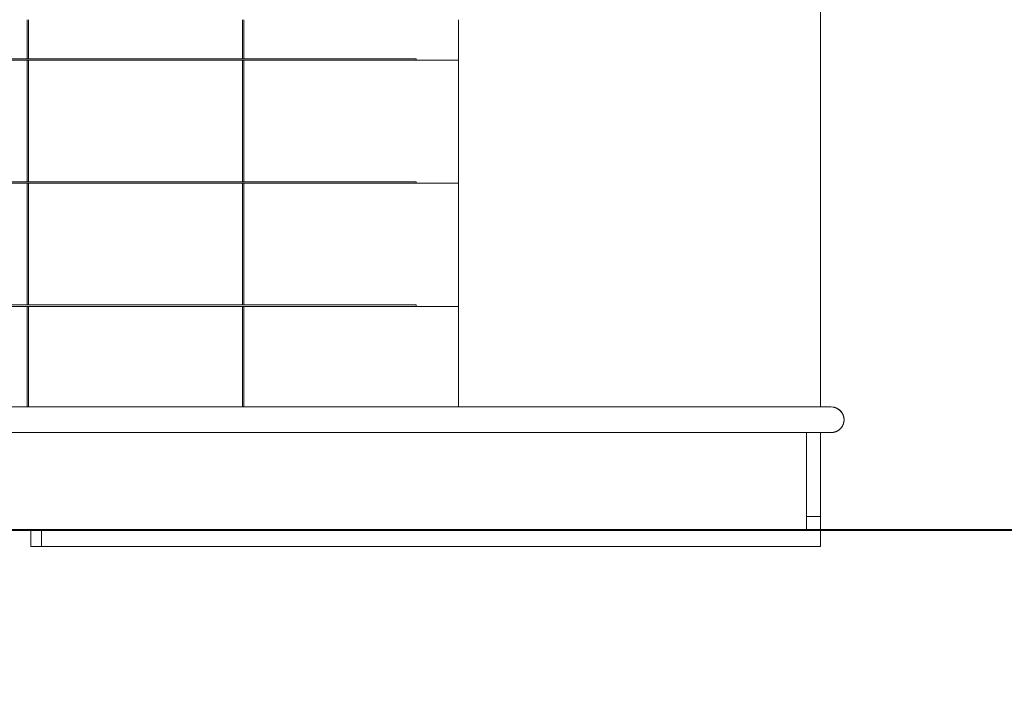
# Model space of a CAD drawing. Header units: millimetres. Extents: x 52659 to 1698020, y -10054 to 104697.
# Tile 342 of 363: x 1348459 to 1355014, y 2667 to 7141. Entities that reach past the tile are written whole.
import ezdxf

# ---------------------------------------------------------------- set-up
doc = ezdxf.new("R2010")
doc.units = ezdxf.units.MM
doc.header["$MEASUREMENT"] = 0
for name, color, linetype in [('01-02 Terrain 2D - limites parcelles.Terrain', 7, 'Continuous'), ('02-04 Mur.Construction', 7, 'Continuous'), ('02-07 Dalle.Construction', 7, 'Continuous'), ('06-05 Etiquette.Texte', 7, 'Continuous'), ('08-01 2D Dessin général.2D', 7, 'Continuous'), ('A-WALL-____-OTLN.Modèle IFC', 7, 'Continuous'), ('IFC Calque.Modèle IFC', 7, 'Continuous')]:
    doc.layers.add(name, color=color, linetype=linetype)
doc.dimstyles.new('STYLE_GENERE__4', dxfattribs={"dimtxt": 0.18, "dimasz": 145.92, "dimexe": 0.18, "dimexo": 0.0625, "dimgap": 0, "dimtad": 0, "dimtih": 1, "dimtoh": 1, "dimdec": 4, "dimzin": 0, "dimdsep": 46, "dimcen": 0.09, "dimadec": 0, "dimazin": 0, "dimtfac": 1, "dimtdec": 4, "dimtmove": 0, "dimatfit": 3, "dimldrblk": 'ARROWHEAD_1', "dimfxl": 1, "dimtolj": 1, "dimtzin": 0, "dimarcsym": 0})

# ---------------------------------------------------------------- blocks, each defined once
blk = doc.blocks.new('Élément de coupe_837_4', base_point=(1305239.9, 3740.7))
at = {"layer": 'A-WALL-____-OTLN.Modèle IFC', "color": 7, "linetype": 'Continuous', "lineweight": 9}
for q in [(1353697.4, 4390.7), (1343019.9, 3740.7)]:
    blk.add_line((1353697.4, 3740.7), q, dxfattribs=at)
blk = doc.blocks.new('Élément de coupe_838_4', base_point=(1305239.9, 3740.7))
at = {"layer": 'A-WALL-____-OTLN.Modèle IFC', "color": 7, "linetype": 'Continuous', "lineweight": 18}
for p, q in [((1348468.3, 4560.7), (1348108.7, 4560.7)), ((1348827.9, 4560.7), (1348468.3, 4560.7)), ((1349187.5, 4560.7), (1348827.9, 4560.7)), ((1349547.1, 4560.7), (1349187.5, 4560.7)), ((1349906.7, 4560.7), (1349547.1, 4560.7)), ((1350266.3, 4560.7), (1349906.7, 4560.7)), ((1350625.9, 4560.7), (1350266.3, 4560.7)), ((1350985.6, 4560.7), (1350625.9, 4560.7)), ((1351382.9, 4560.7), (1350985.6, 4560.7)), ((1351780.2, 4560.7), (1351382.9, 4560.7)), ((1352177.5, 4560.7), (1351780.2, 4560.7)), ((1352574.8, 4560.7), (1352177.5, 4560.7)), ((1353218.6, 4560.7), (1352574.8, 4560.7)), ((1353540.5, 4560.7), (1353218.6, 4560.7)), ((1353862.4, 4560.7), (1353540.5, 4560.7)), ((1353884.4, 4557.8), (1353862.4, 4560.7)), ((1353862.4, 4560.7), (1353877.7, 4559.3)), ((1353879.2, 4559), (1353862.4, 4560.7)), ((1353862.4, 4560.7), (1353877.4, 4559.4)), ((1353877.4, 4559.4), (1353877.7, 4559.3)), ((1353879.2, 4559), (1353877.7, 4559.3)), ((1353877.7, 4559.3), (1353877.7, 4559.3)), ((1353878.6, 4559.1), (1353878.5, 4559.2)), ((1353878.8, 4559.1), (1353878.7, 4559.1)), ((1353879, 4559.1), (1353878.9, 4559.1)), ((1353879.2, 4559), (1353884.4, 4557.8)), ((1353879.4, 4559), (1353879.2, 4559)), ((1353879.4, 4559), (1353880.8, 4558.7)), ((1353880.4, 4558.8), (1353880.7, 4558.7)), ((1353880.6, 4558.7), (1353880.9, 4558.7)), ((1353880.9, 4558.7), (1353880.8, 4558.7)), ((1353880.9, 4558.7), (1353883.7, 4558)), ((1353881, 4558.6), (1353881.2, 4558.6)), ((1353881.1, 4558.6), (1353881.2, 4558.6)), ((1353881.2, 4558.6), (1353881.8, 4558.5)), ((1353882.6, 4558.3), (1353881.8, 4558.5)), ((1353882, 4558.4), (1353881.8, 4558.5)), ((1353883.2, 4558.1), (1353882.4, 4558.3)), ((1353883.4, 4558), (1353883.2, 4558.1)), ((1353883.2, 4558.1), (1353883.8, 4558)), ((1353883.8, 4558), (1353884, 4557.9)), ((1353884, 4557.9), (1353883.9, 4557.9)), ((1353884.2, 4557.9), (1353884, 4557.9)), ((1353884, 4557.9), (1353884, 4557.9)), ((1353884.3, 4557.8), (1353884.2, 4557.9)), ((1353884.4, 4557.8), (1353884.3, 4557.8)), ((1353904.9, 4549.3), (1353884.4, 4557.8)), ((1353896, 4553.8), (1353884.4, 4557.8)), ((1353884.6, 4557.8), (1353884.5, 4557.8)), ((1353884.6, 4557.8), (1353884.9, 4557.7)), ((1353887.8, 4556.8), (1353884.6, 4557.7)), ((1353884.9, 4557.7), (1353884.8, 4557.7)), ((1353887.8, 4556.8), (1353884.9, 4557.7)), ((1353891.2, 4555.7), (1353885, 4557.6)), ((1353885.5, 4557.5), (1353885.3, 4557.6)), ((1353885.6, 4557.5), (1353885.5, 4557.5)), ((1353885.6, 4557.5), (1353885.7, 4557.5)), ((1353886.6, 4557.2), (1353886.9, 4557.1)), ((1353887.3, 4557), (1353886.9, 4557.1)), ((1353887.3, 4557), (1353887.6, 4556.9)), ((1353888.3, 4556.6), (1353887.8, 4556.8)), ((1353887.8, 4556.8), (1353887.9, 4556.8)), ((1353888.4, 4556.5), (1353887.8, 4556.8)), ((1353887.9, 4556.8), (1353888.1, 4556.7)), ((1353888.5, 4556.6), (1353888, 4556.7)), ((1353888, 4556.7), (1353888, 4556.7)), ((1353888.1, 4556.7), (1353888.3, 4556.7)), ((1353888.1, 4556.7), (1353888.3, 4556.7)), ((1353888.3, 4556.7), (1353888.4, 4556.6)), ((1353891.2, 4555.7), (1353888.3, 4556.5)), ((1353888.5, 4556.6), (1353889.6, 4556.2)), ((1353889.9, 4556.1), (1353888.5, 4556.6)), ((1353888.8, 4556.5), (1353888.8, 4556.5)), ((1353888.8, 4556.5), (1353889, 4556.4)), ((1353889, 4556.4), (1353890.3, 4556)), ((1353891.2, 4555.7), (1353896, 4553.8)), ((1353891.6, 4555.5), (1353892, 4555.4)), ((1353892, 4555.4), (1353891.9, 4555.4)), ((1353892.4, 4555.2), (1353892, 4555.4)), ((1353892.9, 4555), (1353893.2, 4554.9)), ((1353893.2, 4554.9), (1353894.2, 4554.5)), ((1353893.2, 4554.9), (1353893.7, 4554.7)), ((1353895.5, 4554), (1353893.7, 4554.7)), ((1353894.7, 4554.4), (1353894.8, 4554.3)), ((1353895.5, 4554), (1353894.7, 4554.3)), ((1353895.5, 4554), (1353895.6, 4553.9)), ((1353895.5, 4554), (1353895.8, 4553.9)), ((1353895.9, 4553.8), (1353895.8, 4553.9)), ((1353896, 4553.8), (1353895.9, 4553.9)), ((1353904.9, 4549.3), (1353896, 4553.8)), ((1353896.1, 4553.7), (1353896.3, 4553.7)), ((1353896.2, 4553.7), (1353897.6, 4553.1)), ((1353897.2, 4553.2), (1353896.3, 4553.7)), ((1353896.3, 4553.7), (1353896.5, 4553.6)), ((1353896.9, 4553.3), (1353897.8, 4553)), ((1353897, 4553.3), (1353897.8, 4553)), ((1353897.8, 4553), (1353897.6, 4553.1)), ((1353897.7, 4552.9), (1353897.7, 4552.9)), ((1353898.8, 4552.5), (1353897.7, 4552.9)), ((1353897.8, 4553), (1353898.4, 4552.7)), ((1353897.9, 4552.9), (1353897.8, 4553)), ((1353897.9, 4552.9), (1353898.3, 4552.7)), ((1353898.6, 4552.6), (1353898.3, 4552.7)), ((1353898.5, 4552.7), (1353898.4, 4552.7)), ((1353898.6, 4552.6), (1353898.5, 4552.7)), ((1353898.7, 4552.6), (1353898.6, 4552.6)), ((1353903, 4550.3), (1353898.8, 4552.5)), ((1353899.4, 4552.2), (1353898.9, 4552.5)), ((1353899.4, 4552.2), (1353900.5, 4551.6)), ((1353900.1, 4551.9), (1353899.5, 4552.2)), ((1353900.8, 4551.5), (1353900.1, 4551.9)), ((1353900.7, 4551.6), (1353900.1, 4551.9)), ((1353901.3, 4551.3), (1353900.5, 4551.6)), ((1353901.3, 4551.3), (1353903, 4550.3)), ((1353904.7, 4549.4), (1353901.3, 4551.3)), ((1353901.7, 4551.1), (1353901.6, 4551.1)), ((1353901.7, 4551.1), (1353901.8, 4551.1)), ((1353903, 4550.4), (1353901.8, 4551.1)), ((1353904.7, 4549.4), (1353904.9, 4549.3)), ((1353922.5, 4535.8), (1353904.9, 4549.3)), ((1353914.7, 4542.7), (1353904.9, 4549.3)), ((1353905, 4549.3), (1353905.9, 4548.8)), ((1353905, 4549.3), (1353905, 4549.3)), ((1353905.3, 4549.1), (1353905.2, 4549.2)), ((1353905.3, 4549.1), (1353905.4, 4549)), ((1353905.4, 4549), (1353905.6, 4548.9)), ((1353906.1, 4548.6), (1353905.4, 4549)), ((1353906.1, 4548.6), (1353905.7, 4548.8)), ((1353909.5, 4546.3), (1353906.1, 4548.6)), ((1353906.3, 4548.5), (1353906.4, 4548.5)), ((1353906.4, 4548.5), (1353907, 4548)), ((1353906.6, 4548.3), (1353906.4, 4548.5)), ((1353906.6, 4548.3), (1353907.5, 4547.8)), ((1353908, 4547.4), (1353907.5, 4547.8)), ((1353907.5, 4547.8), (1353908.8, 4547)), ((1353907.8, 4547.5), (1353908.9, 4546.9)), ((1353908.5, 4547.1), (1353908.6, 4547.1)), ((1353908.6, 4547.1), (1353908.8, 4546.9)), ((1353908.8, 4546.9), (1353908.8, 4546.9)), ((1353910, 4546.1), (1353908.9, 4546.9)), ((1353910.5, 4545.8), (1353908.9, 4546.6)), ((1353909, 4546.8), (1353909.8, 4546.3)), ((1353909.6, 4546.4), (1353910.2, 4546)), ((1353910.2, 4546), (1353909.7, 4546.3)), ((1353910.1, 4546.1), (1353909.8, 4546.3)), ((1353910.2, 4546), (1353910.4, 4545.9)), ((1353913.8, 4543.4), (1353910.5, 4545.8)), ((1353914.1, 4543.1), (1353910.5, 4545.8)), ((1353910.9, 4545.5), (1353911.5, 4545.1)), ((1353911.5, 4545.1), (1353911.8, 4544.9)), ((1353912.8, 4544.2), (1353911.5, 4545.1)), ((1353912.8, 4544.2), (1353913.8, 4543.4)), ((1353914.1, 4543.1), (1353913.8, 4543.4)), ((1353913.8, 4543.4), (1353914.2, 4543)), ((1353914.1, 4543.2), (1353914, 4543.2)), ((1353914.6, 4542.8), (1353914.1, 4543.1)), ((1353922.5, 4535.8), (1353914.7, 4542.7)), ((1353914.7, 4542.7), (1353915.6, 4542.1)), ((1353915.6, 4542.1), (1353916.1, 4541.5)), ((1353916.7, 4540.9), (1353915.6, 4542.1)), ((1353916.4, 4541.4), (1353915.9, 4541.8)), ((1353915.9, 4541.7), (1353916.4, 4541.4)), ((1353916.4, 4541.4), (1353921.7, 4536.6)), ((1353916.6, 4541.2), (1353916.6, 4541.2)), ((1353916.6, 4541.2), (1353916.7, 4541.1)), ((1353917.2, 4540.7), (1353916.7, 4541.1)), ((1353917.3, 4540.6), (1353916.8, 4541)), ((1353918, 4540.1), (1353917.3, 4540.6)), ((1353917.3, 4540.6), (1353918.1, 4539.9)), ((1353919, 4539.1), (1353917.9, 4540)), ((1353918.4, 4539.7), (1353918, 4540.1)), ((1353918, 4540), (1353918.9, 4539.2)), ((1353918.2, 4539.8), (1353918.6, 4539.4)), ((1353918.2, 4539.7), (1353919.2, 4538.9)), ((1353919.2, 4538.9), (1353918.4, 4539.6)), ((1353919.2, 4539), (1353919, 4539.1)), ((1353920.2, 4537.9), (1353919.2, 4538.9)), ((1353919.9, 4538.3), (1353919.3, 4538.9)), ((1353919.9, 4538.3), (1353919.6, 4538.6)), ((1353920.5, 4537.7), (1353919.9, 4538.3)), ((1353920.5, 4537.7), (1353920.5, 4537.7)), ((1353921, 4537.4), (1353920.5, 4537.7)), ((1353921, 4537.4), (1353921.9, 4536.5)), ((1353921.9, 4536.5), (1353921.2, 4537)), ((1353921.2, 4537), (1353921.2, 4537)), ((1353922.5, 4535.8), (1353921.9, 4536.5)), ((1353936.1, 4518.2), (1353922.5, 4535.8)), ((1353930.3, 4526.9), (1353922.5, 4535.8)), ((1353923, 4535.3), (1353922.6, 4535.8)), ((1353922.6, 4535.8), (1353922.6, 4535.8)), ((1353922.8, 4535.5), (1353923, 4535.3)), ((1353923, 4535.3), (1353924.6, 4533.5)), ((1353925.1, 4533), (1353923.4, 4534.9)), ((1353924.5, 4533.8), (1353923.6, 4534.7)), ((1353925.9, 4532.2), (1353924.4, 4533.7)), ((1353924.5, 4533.8), (1353925.5, 4532.6)), ((1353925.1, 4533), (1353924.5, 4533.8)), ((1353925.1, 4533.1), (1353925.7, 4532.4)), ((1353925.9, 4532.2), (1353925.7, 4532.4)), ((1353929.1, 4528.2), (1353925.9, 4532.2)), ((1353929.5, 4527.9), (1353925.9, 4532.2)), ((1353926.6, 4531.5), (1353926, 4532.2)), ((1353926.5, 4531.5), (1353926.5, 4531.6)), ((1353926.8, 4531.3), (1353926.5, 4531.5)), ((1353926.7, 4531.3), (1353926.6, 4531.5)), ((1353926.8, 4531.3), (1353927.9, 4529.8)), ((1353927.1, 4530.8), (1353926.9, 4531.1)), ((1353927.1, 4530.9), (1353927.6, 4530.3)), ((1353927.2, 4530.7), (1353927.1, 4530.9)), ((1353927.4, 4530.5), (1353927.2, 4530.7)), ((1353927.2, 4530.7), (1353927.6, 4530.3)), ((1353927.8, 4530), (1353927.4, 4530.5)), ((1353927.6, 4530.2), (1353927.6, 4530.3)), ((1353928.6, 4529), (1353927.8, 4530)), ((1353927.8, 4530), (1353928.1, 4529.6)), ((1353928.8, 4528.8), (1353928.6, 4529)), ((1353929.2, 4528.3), (1353929.1, 4528.4)), ((1353929.2, 4528.3), (1353929.3, 4528.2)), ((1353929.9, 4527.4), (1353929.5, 4527.9)), ((1353929.5, 4527.9), (1353930.2, 4527)), ((1353930.1, 4527.1), (1353930, 4527.3)), ((1353930.2, 4527), (1353930.1, 4527.1)), ((1353930.2, 4527), (1353930.2, 4527)), ((1353930.3, 4526.9), (1353936.1, 4518.2)), ((1353930.3, 4526.9), (1353931.2, 4525.6)), ((1353930.7, 4526.4), (1353930.9, 4526.1)), ((1353931.8, 4524.7), (1353931.2, 4525.6)), ((1353931.2, 4525.6), (1353935.8, 4518.6)), ((1353931.3, 4525.6), (1353931.4, 4525.3)), ((1353932.3, 4524.1), (1353931.4, 4525.3)), ((1353932.7, 4523.5), (1353931.6, 4525.1)), ((1353932.6, 4523.7), (1353932.3, 4524.1)), ((1353932.9, 4523.2), (1353932.4, 4523.9)), ((1353932.7, 4523.5), (1353932.9, 4523.3)), ((1353932.9, 4523.2), (1353935.3, 4519.5)), ((1353935.7, 4518.8), (1353932.9, 4523.2)), ((1353933, 4523.1), (1353933.7, 4522)), ((1353933.9, 4521.8), (1353933.5, 4522.3)), ((1353933.8, 4521.9), (1353933.7, 4522)), ((1353933.9, 4521.8), (1353934.9, 4520.1)), ((1353934.1, 4521.4), (1353933.9, 4521.8)), ((1353935, 4520), (1353934.7, 4520.3)), ((1353935.5, 4519.1), (1353935, 4520)), ((1353935.4, 4519.3), (1353935.7, 4518.8)), ((1353935.8, 4518.7), (1353935.7, 4518.8)), ((1353935.9, 4518.5), (1353935.8, 4518.6)), ((1353935.9, 4518.4), (1353935.8, 4518.6)), ((1353935.9, 4518.5), (1353935.9, 4518.5)), ((1353935.9, 4518.5), (1353936, 4518.3)), ((1353936, 4518.3), (1353936, 4518.3)), ((1353944.5, 4497.7), (1353936.1, 4518.2)), ((1353936.1, 4518.2), (1353941.1, 4508)), ((1353940.8, 4508.6), (1353936.1, 4518.1)), ((1353936.2, 4518), (1353936.2, 4518)), ((1353936.4, 4517.6), (1353936.2, 4518)), ((1353936.2, 4517.8), (1353936.4, 4517.6)), ((1353936.8, 4516.8), (1353936.4, 4517.6)), ((1353936.4, 4517.6), (1353936.4, 4517.6)), ((1353936.4, 4517.5), (1353936.4, 4517.6)), ((1353936.6, 4517.2), (1353936.4, 4517.5)), ((1353936.6, 4517.2), (1353939, 4512.4)), ((1353936.8, 4517), (1353936.7, 4517.1)), ((1353936.8, 4517), (1353938.8, 4513)), ((1353936.9, 4516.7), (1353936.8, 4517)), ((1353936.9, 4516.8), (1353936.8, 4516.9)), ((1353936.9, 4516.7), (1353936.8, 4516.8)), ((1353937, 4516.6), (1353936.9, 4516.7)), ((1353937, 4516.4), (1353937, 4516.5)), ((1353937.1, 4516.3), (1353937, 4516.4)), ((1353937.7, 4515.2), (1353937.1, 4516.3)), ((1353937.6, 4515.3), (1353937.8, 4515)), ((1353938, 4514.7), (1353937.8, 4515)), ((1353937.8, 4515), (1353938.8, 4513.1)), ((1353938.7, 4513.3), (1353938.5, 4513.6)), ((1353938.8, 4513), (1353938.7, 4513.3)), ((1353939.2, 4511.8), (1353938.8, 4513)), ((1353939.6, 4511.1), (1353938.8, 4513)), ((1353938.8, 4513), (1353938.8, 4513)), ((1353939.3, 4511.8), (1353939.6, 4511.2)), ((1353939.4, 4511.6), (1353940.1, 4510.3)), ((1353940.1, 4510.3), (1353940.5, 4509.4)), ((1353940.2, 4509.9), (1353940.6, 4509)), ((1353940.3, 4509.8), (1353940.5, 4509.4)), ((1353940.6, 4509.2), (1353940.5, 4509.4)), ((1353940.8, 4508.6), (1353940.6, 4509)), ((1353941.1, 4508), (1353940.8, 4508.6)), ((1353944.5, 4497.7), (1353941.1, 4508)), ((1353941.2, 4507.7), (1353941.1, 4508)), ((1353942.6, 4503.9), (1353941.2, 4507.7)), ((1353941.3, 4507.5), (1353941.2, 4507.6)), ((1353941.4, 4507.2), (1353941.3, 4507.5)), ((1353941.5, 4507.1), (1353941.4, 4507.2)), ((1353941.5, 4507.1), (1353942.6, 4503.9)), ((1353941.7, 4506.5), (1353941.5, 4507)), ((1353941.7, 4506.4), (1353941.7, 4506.5)), ((1353942.6, 4504), (1353941.7, 4506.4)), ((1353941.9, 4506), (1353941.8, 4506.2)), ((1353941.9, 4506), (1353941.9, 4505.8)), ((1353942.2, 4505.1), (1353942.3, 4504.8)), ((1353942.5, 4504.3), (1353942.3, 4504.8)), ((1353943.1, 4502), (1353942.6, 4503.9)), ((1353942.9, 4503.2), (1353942.6, 4503.9)), ((1353942.6, 4503.9), (1353942.8, 4503.4)), ((1353942.7, 4503.5), (1353942.7, 4503.6)), ((1353942.9, 4503.2), (1353942.7, 4503.5)), ((1353944, 4499.5), (1353942.9, 4503.2)), ((1353942.9, 4503.2), (1353943.3, 4501.8)), ((1353942.9, 4502.6), (1353944, 4499.5)), ((1353943.2, 4502.2), (1353943.3, 4501.8)), ((1353943.3, 4501.8), (1353943.4, 4501.6)), ((1353943.7, 4500.7), (1353943.4, 4501.6)), ((1353943.7, 4500.7), (1353943.5, 4501.2)), ((1353943.7, 4500.7), (1353943.7, 4500.5)), ((1353943.7, 4500.6), (1353943.7, 4500.7)), ((1353943.7, 4500.6), (1353943.8, 4500.2)), ((1353943.7, 4500.5), (1353943.9, 4500.1)), ((1353943.9, 4500.1), (1353943.9, 4499.9)), ((1353943.9, 4499.9), (1353944, 4499.7)), ((1353944.2, 4499), (1353944, 4499.5)), ((1353944, 4499.5), (1353944.2, 4498.7)), ((1353944.1, 4499.1), (1353944.1, 4499.4)), ((1353944.1, 4499.3), (1353944.4, 4498.1)), ((1353944.4, 4498), (1353944.2, 4499)), ((1353944.3, 4498.7), (1353944.2, 4499)), ((1353944.5, 4497.7), (1353944.4, 4498.3)), ((1353947.4, 4475.7), (1353944.5, 4497.7)), ((1353946.7, 4486.7), (1353944.5, 4497.7)), ((1353944.5, 4497.7), (1353944.6, 4497.6)), ((1353944.5, 4453.7), (1353947.4, 4475.7)), ((1353944.5, 4453.7), (1353946.7, 4464.7)), ((1353945.3, 4493.9), (1353944.6, 4497.5)), ((1353944.6, 4497.5), (1353944.8, 4496.5)), ((1353944.7, 4497.2), (1353945, 4496)), ((1353945, 4496), (1353944.7, 4496.9)), ((1353945, 4496), (1353945.3, 4493.8)), ((1353945, 4495.8), (1353945.2, 4495)), ((1353945.3, 4494.6), (1353945, 4495.7)), ((1353945.5, 4493.9), (1353945.1, 4495.5)), ((1353945.1, 4456.1), (1353946.1, 4460.6)), ((1353945.3, 4494.8), (1353945.2, 4495)), ((1353945.3, 4494.6), (1353945.4, 4494.2)), ((1353945.3, 4494.5), (1353945.3, 4494.6)), ((1353945.9, 4491.9), (1353945.3, 4493.9)), ((1353945.3, 4493.9), (1353945.4, 4493.6)), ((1353945.3, 4456.7), (1353945.5, 4457.5)), ((1353945.5, 4493.7), (1353945.5, 4493.9)), ((1353945.5, 4493.7), (1353945.6, 4492.7)), ((1353945.6, 4458.1), (1353945.5, 4457.5)), ((1353945.5, 4457.9), (1353945.6, 4457.9)), ((1353945.6, 4493.5), (1353945.8, 4492.1)), ((1353945.6, 4493.2), (1353945.6, 4493.4)), ((1353945.7, 4492.7), (1353945.6, 4493.2)), ((1353945.6, 4492.7), (1353945.6, 4492.7)), ((1353945.6, 4458), (1353945.9, 4459.8)), ((1353945.6, 4458.1), (1353945.6, 4458.3)), ((1353945.6, 4457.9), (1353945.6, 4458)), ((1353945.7, 4492.7), (1353945.7, 4492.7)), ((1353945.7, 4492.7), (1353945.8, 4492.4)), ((1353945.9, 4492), (1353945.8, 4492.4)), ((1353946.2, 4489.5), (1353945.9, 4491.9)), ((1353946.5, 4487.9), (1353945.9, 4491.9)), ((1353945.9, 4491.6), (1353946.1, 4491)), ((1353946, 4460), (1353945.9, 4459.8)), ((1353946.1, 4491), (1353946.1, 4490.8)), ((1353946.1, 4491), (1353946.2, 4490.3)), ((1353946.1, 4490.6), (1353946.2, 4490)), ((1353946.1, 4460.6), (1353946.7, 4464.6)), ((1353946.1, 4460.9), (1353946.2, 4461)), ((1353946.1, 4460.9), (1353946.1, 4460.8)), ((1353946.4, 4488.9), (1353946.2, 4490)), ((1353946.3, 4461.7), (1353946.2, 4461.5)), ((1353946.2, 4461.3), (1353946.2, 4461.4)), ((1353946.2, 4461.3), (1353946.2, 4461)), ((1353946.4, 4489.1), (1353946.3, 4489.5)), ((1353946.3, 4489.3), (1353946.5, 4487.9)), ((1353946.3, 4489.2), (1353946.4, 4488.9)), ((1353946.6, 4487.6), (1353946.3, 4488.8)), ((1353946.4, 4462.5), (1353946.3, 4462.2)), ((1353946.4, 4462.5), (1353946.3, 4461.7)), ((1353946.4, 4488.9), (1353946.6, 4487.7)), ((1353946.5, 4463.3), (1353946.4, 4462.5)), ((1353946.5, 4488.1), (1353946.5, 4488.4)), ((1353946.5, 4488.1), (1353946.6, 4487.7)), ((1353946.6, 4463.7), (1353946.5, 4463.3)), ((1353946.7, 4486.7), (1353946.6, 4487.6)), ((1353946.7, 4464.7), (1353946.6, 4464)), ((1353946.7, 4464.3), (1353946.6, 4464)), ((1353946.6, 4464), (1353946.6, 4463.8)), ((1353946.7, 4486.7), (1353947.4, 4475.7)), ((1353946.7, 4486.6), (1353946.7, 4486.7)), ((1353946.8, 4486.4), (1353946.7, 4486.6)), ((1353947.4, 4475.7), (1353946.7, 4464.7)), ((1353946.7, 4464.7), (1353946.8, 4464.9)), ((1353946.9, 4484.7), (1353946.8, 4486.4)), ((1353946.8, 4486.4), (1353946.8, 4485.2)), ((1353946.8, 4486.3), (1353946.8, 4486.3)), ((1353946.8, 4486.3), (1353946.8, 4486.2)), ((1353946.8, 4485.9), (1353946.8, 4486.2)), ((1353946.9, 4484), (1353946.8, 4485.9)), ((1353946.9, 4485.3), (1353946.8, 4485.9)), ((1353946.8, 4485.9), (1353946.8, 4485.9)), ((1353947.1, 4482.7), (1353946.8, 4485.9)), ((1353946.8, 4485.9), (1353947.3, 4480.1)), ((1353947.4, 4479.4), (1353946.8, 4485.2)), ((1353946.9, 4466.4), (1353946.8, 4465.5)), ((1353946.9, 4466), (1353946.8, 4465.2)), ((1353946.8, 4465.7), (1353946.8, 4465.8)), ((1353946.8, 4465.5), (1353946.8, 4465.7)), ((1353946.8, 4465.1), (1353946.8, 4465.5)), ((1353946.8, 4465.5), (1353946.8, 4465.5)), ((1353946.8, 4464.9), (1353946.8, 4465.4)), ((1353946.8, 4464.9), (1353946.8, 4465.1)), ((1353946.9, 4485), (1353946.9, 4485.3)), ((1353946.9, 4484.8), (1353946.9, 4485.3)), ((1353946.9, 4485), (1353946.9, 4485.3)), ((1353947, 4484.7), (1353946.9, 4485)), ((1353946.9, 4485), (1353946.9, 4484.8)), ((1353946.9, 4466.5), (1353947.1, 4468.1)), ((1353947, 4467.4), (1353946.9, 4466.4)), ((1353947, 4467), (1353946.9, 4466.6)), ((1353946.9, 4466.5), (1353946.9, 4466.5)), ((1353947.1, 4483.1), (1353947, 4484.7)), ((1353947, 4484.1), (1353947, 4484.1)), ((1353947.1, 4483.4), (1353947, 4484.1)), ((1353947, 4467), (1353947.1, 4467.8)), ((1353947, 4467.6), (1353947.1, 4467.8)), ((1353947, 4467.7), (1353947, 4467.2)), ((1353947, 4467.4), (1353947.1, 4467.5)), ((1353947, 4467.4), (1353947, 4467.3)), ((1353947, 4467), (1353947, 4466.8)), ((1353947.1, 4483.4), (1353947.1, 4483)), ((1353947.2, 4482), (1353947.1, 4483.2)), ((1353947.2, 4482.5), (1353947.1, 4483.1)), ((1353947.1, 4482.6), (1353947.2, 4482)), ((1353947.1, 4468.1), (1353947.4, 4473.5)), ((1353947.1, 4470.5), (1353947.4, 4473.5)), ((1353947.1, 4468.6), (1353947.2, 4468.9)), ((1353947.1, 4468.7), (1353947.1, 4468.6)), ((1353947.1, 4468.6), (1353947.1, 4468.4)), ((1353947.1, 4468.4), (1353947.1, 4468.3)), ((1353947.1, 4468.3), (1353947.1, 4468.1)), ((1353947.1, 4468.1), (1353947.1, 4467.8)), ((1353947.1, 4467.5), (1353947.1, 4467.7)), ((1353947.3, 4481.3), (1353947.2, 4482)), ((1353947.3, 4471.3), (1353947.2, 4470.6)), ((1353947.2, 4469.7), (1353947.3, 4470.9)), ((1353947.2, 4469.4), (1353947.3, 4470.2)), ((1353947.3, 4470.1), (1353947.2, 4469)), ((1353947.2, 4469.5), (1353947.2, 4469.4)), ((1353947.2, 4468.9), (1353947.2, 4469.4)), ((1353947.2, 4468.9), (1353947.2, 4469.2)), ((1353947.2, 4468.9), (1353947.2, 4468.8)), ((1353947.3, 4481.3), (1353947.3, 4480.7)), ((1353947.3, 4481), (1353947.3, 4481.1)), ((1353947.3, 4481.1), (1353947.3, 4481.1)), ((1353947.3, 4481), (1353947.3, 4480.7)), ((1353947.3, 4480.1), (1353947.3, 4479.8)), ((1353947.4, 4479.4), (1353947.3, 4480)), ((1353947.3, 4479.7), (1353947.3, 4479.8)), ((1353947.3, 4477.9), (1353947.4, 4479.4)), ((1353947.4, 4471.9), (1353947.3, 4471.2)), ((1353947.3, 4471.5), (1353947.4, 4471.8)), ((1353947.3, 4471.6), (1353947.3, 4471.6)), ((1353947.3, 4471.6), (1353947.3, 4471.3)), ((1353947.3, 4471.6), (1353947.3, 4471.5)), ((1353947.3, 4471.5), (1353947.3, 4471.5)), ((1353947.3, 4470.8), (1353947.3, 4471.3)), ((1353947.3, 4470.4), (1353947.3, 4471)), ((1353947.3, 4470.7), (1353947.3, 4470.4)), ((1353947.3, 4470.4), (1353947.3, 4470.2)), ((1353947.4, 4479.4), (1353947.4, 4476.5)), ((1353947.4, 4479.1), (1353947.4, 4479.4)), ((1353947.4, 4479), (1353947.4, 4479.1)), ((1353947.4, 4479), (1353947.4, 4478.8)), ((1353947.4, 4476), (1353947.4, 4478.1)), ((1353947.4, 4477.1), (1353947.4, 4476.8)), ((1353947.4, 4476.8), (1353947.4, 4476.6)), ((1353947.4, 4476.2), (1353947.4, 4476.6)), ((1353947.4, 4476.5), (1353947.4, 4476.4)), ((1353947.4, 4475.9), (1353947.4, 4476.2)), ((1353947.4, 4475.9), (1353947.4, 4475.9)), ((1353947.4, 4475.6), (1353947.4, 4474.7)), ((1353947.4, 4475.6), (1353947.4, 4474.2)), ((1353947.4, 4475.2), (1353947.4, 4475.4)), ((1353947.4, 4475.2), (1353947.4, 4475)), ((1353947.4, 4475.1), (1353947.4, 4473.5)), ((1353947.4, 4473), (1353947.4, 4471.9)), ((1353862.4, 4390.7), (1353884.4, 4393.6)), ((1353879, 4392.3), (1353862.4, 4390.7)), ((1353862.4, 4390.7), (1353877.6, 4392.1)), ((1353862.4, 4390.7), (1353877.4, 4392)), ((1353862.4, 4390.7), (1353876.3, 4391.8)), ((1353877.4, 4392), (1353876.3, 4391.8)), ((1353876.9, 4391.9), (1353876.8, 4391.9)), ((1353877.6, 4392.1), (1353877.4, 4392)), ((1353879, 4392.3), (1353877.6, 4392.1)), ((1353878.6, 4392.2), (1353878.7, 4392.3)), ((1353879, 4392.3), (1353884.4, 4393.6)), ((1353879.2, 4392.4), (1353879, 4392.3)), ((1353879.2, 4392.4), (1353879.6, 4392.5)), ((1353879.6, 4392.5), (1353879.9, 4392.5)), ((1353879.7, 4392.5), (1353881.2, 4392.8)), ((1353880.3, 4392.6), (1353879.8, 4392.5)), ((1353880.1, 4392.6), (1353879.9, 4392.5)), ((1353880.3, 4392.6), (1353880.1, 4392.6)), ((1353880.1, 4392.6), (1353880.2, 4392.6)), ((1353881.2, 4392.8), (1353880.3, 4392.6)), ((1353880.8, 4392.7), (1353881.2, 4392.8)), ((1353881.2, 4392.8), (1353882.2, 4393.1)), ((1353881.9, 4393), (1353881.2, 4392.8)), ((1353881.3, 4392.8), (1353881.4, 4392.8)), ((1353882.9, 4393.2), (1353881.4, 4392.8)), ((1353881.7, 4392.9), (1353881.9, 4393)), ((1353883, 4393.2), (1353881.9, 4393)), ((1353883.5, 4393.4), (1353883, 4393.2)), ((1353883.2, 4393.3), (1353883, 4393.2)), ((1353883.3, 4393.3), (1353883.2, 4393.3)), ((1353883.5, 4393.4), (1353883.3, 4393.3)), ((1353883.5, 4393.4), (1353883.7, 4393.4)), ((1353883.5, 4393.4), (1353883.5, 4393.4)), ((1353884.2, 4393.5), (1353883.7, 4393.4)), ((1353884.2, 4393.5), (1353884.3, 4393.6)), ((1353884.4, 4393.6), (1353904.9, 4402.1)), ((1353884.4, 4393.6), (1353896, 4397.6)), ((1353884.5, 4393.6), (1353884.6, 4393.6)), ((1353884.6, 4393.6), (1353884.8, 4393.7)), ((1353884.6, 4393.6), (1353884.6, 4393.6)), ((1353884.8, 4393.7), (1353886.9, 4394.4)), ((1353884.8, 4393.7), (1353886.5, 4394.3)), ((1353884.9, 4393.7), (1353885.2, 4393.8)), ((1353886.9, 4394.3), (1353885.1, 4393.8)), ((1353885.3, 4393.8), (1353885.2, 4393.8)), ((1353885.3, 4393.8), (1353885.2, 4393.8)), ((1353885.2, 4393.8), (1353885.2, 4393.8)), ((1353885.5, 4393.9), (1353885.3, 4393.8)), ((1353885.5, 4393.9), (1353885.3, 4393.8)), ((1353886.1, 4394.1), (1353885.5, 4393.9)), ((1353886.9, 4394.3), (1353885.7, 4394)), ((1353886.1, 4394.2), (1353889.5, 4395.1)), ((1353888.2, 4394.7), (1353886.9, 4394.3)), ((1353887.5, 4394.5), (1353887, 4394.3)), ((1353887.8, 4394.6), (1353887.5, 4394.5)), ((1353888.8, 4394.9), (1353887.6, 4394.5)), ((1353890.2, 4395.5), (1353887.7, 4394.7)), ((1353888.8, 4394.9), (1353887.9, 4394.6)), ((1353891.6, 4395.9), (1353888.5, 4395)), ((1353888.8, 4394.9), (1353889.2, 4395)), ((1353889.5, 4395.1), (1353891.4, 4395.8)), ((1353890.5, 4395.6), (1353889.5, 4395.1)), ((1353890.5, 4395.6), (1353890.2, 4395.5)), ((1353891, 4395.6), (1353890.8, 4395.6)), ((1353891.2, 4395.7), (1353891, 4395.6)), ((1353891.2, 4395.7), (1353891.5, 4395.8)), ((1353891.5, 4395.8), (1353891.6, 4395.9)), ((1353896, 4397.6), (1353891.6, 4395.9)), ((1353891.6, 4395.9), (1353892, 4396)), ((1353892.3, 4396.1), (1353892, 4396)), ((1353892.2, 4396.1), (1353892.7, 4396.3)), ((1353892.4, 4396.2), (1353892.2, 4396.1)), ((1353895.4, 4397.3), (1353892.7, 4396.3)), ((1353893.4, 4396.6), (1353893.6, 4396.6)), ((1353893.6, 4396.6), (1353894.9, 4397.1)), ((1353893.7, 4396.7), (1353893.6, 4396.6)), ((1353894, 4396.8), (1353894.1, 4396.8)), ((1353894.3, 4396.9), (1353894.2, 4396.9)), ((1353894.2, 4396.8), (1353894.2, 4396.9)), ((1353894.3, 4396.9), (1353894.4, 4396.9)), ((1353895.3, 4397.3), (1353894.9, 4397.2)), ((1353894.9, 4397.1), (1353894.9, 4397.2)), ((1353895.5, 4397.4), (1353895.4, 4397.3)), ((1353895.5, 4397.4), (1353895.8, 4397.5)), ((1353896, 4397.6), (1353904.9, 4402.1)), ((1353897.3, 4398.3), (1353896.1, 4397.6)), ((1353896.6, 4397.9), (1353898.8, 4398.9)), ((1353897.5, 4398.2), (1353897.1, 4398.1)), ((1353897.4, 4398.3), (1353899.9, 4399.4)), ((1353898.6, 4398.8), (1353897.5, 4398.2)), ((1353899.2, 4399.2), (1353898.1, 4398.7)), ((1353899.9, 4399.4), (1353898.2, 4398.7)), ((1353898.3, 4398.6), (1353898.4, 4398.7)), ((1353899.5, 4399.2), (1353898.8, 4398.9)), ((1353898.8, 4398.9), (1353899.2, 4399.1)), ((1353899.2, 4399), (1353898.9, 4398.9)), ((1353901.8, 4400.3), (1353899.1, 4399.1)), ((1353899.3, 4399.1), (1353899.2, 4399.1)), ((1353899.7, 4399.3), (1353899.3, 4399.1)), ((1353901.2, 4400.1), (1353899.9, 4399.4)), ((1353901.3, 4400.1), (1353900.9, 4399.9)), ((1353903.2, 4401.2), (1353901.8, 4400.3)), ((1353901.8, 4400.3), (1353903.1, 4401.1)), ((1353902.2, 4400.6), (1353902.1, 4400.6)), ((1353903.4, 4401.2), (1353902.2, 4400.6)), ((1353903.8, 4401.5), (1353902.4, 4400.7)), ((1353904.3, 4401.7), (1353902.9, 4401)), ((1353903.7, 4401.4), (1353903.4, 4401.2)), ((1353904.2, 4401.6), (1353904, 4401.6)), ((1353904.2, 4401.6), (1353904.3, 4401.7)), ((1353904.3, 4401.7), (1353904.8, 4402)), ((1353904.6, 4401.9), (1353904.3, 4401.7)), ((1353904.3, 4401.7), (1353904.3, 4401.7)), ((1353904.9, 4402.1), (1353904.8, 4402)), ((1353904.8, 4402), (1353904.8, 4402)), ((1353904.9, 4402.1), (1353922.5, 4415.6)), ((1353904.9, 4402.1), (1353914.7, 4408.7)), ((1353904.9, 4402.1), (1353905.1, 4402.2)), ((1353905, 4402.2), (1353906.3, 4402.9)), ((1353905.1, 4402.2), (1353907.2, 4403.4)), ((1353905.5, 4402.4), (1353905.4, 4402.4)), ((1353905.5, 4402.4), (1353905.6, 4402.5)), ((1353905.8, 4402.6), (1353905.9, 4402.6)), ((1353907.2, 4403.4), (1353906.1, 4402.9)), ((1353907.1, 4403.4), (1353906.3, 4402.9)), ((1353911.3, 4406.1), (1353907.2, 4403.4)), ((1353908, 4403.9), (1353907.2, 4403.4)), ((1353911.3, 4406.1), (1353907.8, 4404)), ((1353908, 4403.9), (1353908.5, 4404.2)), ((1353908, 4403.9), (1353908.2, 4404.1)), ((1353908.2, 4404.1), (1353908.5, 4404.3)), ((1353908.5, 4404.3), (1353910.5, 4405.6)), ((1353908.5, 4404.3), (1353908.9, 4404.6)), ((1353908.9, 4404.5), (1353908.8, 4404.4)), ((1353909, 4404.6), (1353908.9, 4404.5)), ((1353909, 4404.6), (1353909.8, 4405.1)), ((1353909.1, 4404.9), (1353912.5, 4407)), ((1353909.2, 4404.7), (1353909.3, 4404.8)), ((1353910.3, 4405.4), (1353910.1, 4405.3)), ((1353910.5, 4405.6), (1353911, 4405.9)), ((1353910.5, 4405.6), (1353910.7, 4405.7)), ((1353911.3, 4406.1), (1353911.8, 4406.6)), ((1353911.9, 4406.6), (1353911.3, 4406.1)), ((1353911.5, 4406.3), (1353912.2, 4406.8)), ((1353911.9, 4406.6), (1353911.6, 4406.4)), ((1353911.9, 4406.6), (1353911.8, 4406.6)), ((1353912.1, 4406.7), (1353911.9, 4406.6)), ((1353914.5, 4408.5), (1353912.5, 4407)), ((1353913.1, 4407.4), (1353912.9, 4407.3)), ((1353913.1, 4407.4), (1353913.7, 4407.9)), ((1353913.4, 4407.7), (1353913.2, 4407.5)), ((1353914.3, 4408.4), (1353913.7, 4407.9)), ((1353913.7, 4407.9), (1353913.9, 4408)), ((1353913.9, 4408.1), (1353914.1, 4408.2)), ((1353913.9, 4408.1), (1353913.9, 4408)), ((1353914.2, 4408.3), (1353914.1, 4408.2)), ((1353914.2, 4408.3), (1353914.3, 4408.4)), ((1353914.3, 4408.4), (1353914.5, 4408.5)), ((1353914.6, 4408.6), (1353914.5, 4408.5)), ((1353922.5, 4415.6), (1353914.7, 4408.7)), ((1353914.7, 4408.7), (1353915.4, 4409.2)), ((1353916.3, 4410.1), (1353915.4, 4409.2)), ((1353915.4, 4409.2), (1353915.9, 4409.7)), ((1353915.5, 4409.3), (1353916.9, 4410.4)), ((1353915.6, 4409.4), (1353918.1, 4411.4)), ((1353915.6, 4409.3), (1353915.8, 4409.5)), ((1353919.7, 4412.9), (1353915.8, 4409.6)), ((1353917.6, 4411), (1353916.6, 4410.2)), ((1353917.1, 4410.6), (1353916.9, 4410.4)), ((1353917, 4410.7), (1353919.9, 4413.1)), ((1353917.6, 4411), (1353917.7, 4411.1)), ((1353917.9, 4411.3), (1353917.7, 4411.1)), ((1353918.1, 4411.4), (1353919, 4412.3)), ((1353918.6, 4411.9), (1353918.1, 4411.4)), ((1353919.3, 4412.5), (1353918.2, 4411.5)), ((1353918.6, 4411.9), (1353918.4, 4411.7)), ((1353918.8, 4412.1), (1353918.6, 4411.9)), ((1353919.3, 4412.5), (1353919.8, 4413)), ((1353919.3, 4412.5), (1353919.5, 4412.7)), ((1353921.8, 4414.9), (1353919.9, 4413.1)), ((1353919.9, 4413.1), (1353921.2, 4414.4)), ((1353920.3, 4413.4), (1353920.9, 4414)), ((1353921.2, 4414.3), (1353920.9, 4414)), ((1353921.4, 4414.5), (1353921.2, 4414.3)), ((1353922.2, 4415.3), (1353921.8, 4414.9)), ((1353922.1, 4415.2), (1353921.8, 4414.9)), ((1353921.9, 4415), (1353922.4, 4415.5)), ((1353922.3, 4415.3), (1353921.9, 4415)), ((1353922.3, 4415.4), (1353922.1, 4415.1)), ((1353922.5, 4415.6), (1353922.4, 4415.4)), ((1353922.5, 4415.6), (1353936.1, 4433.2)), ((1353930.2, 4424.4), (1353922.5, 4415.6)), ((1353923, 4416.1), (1353922.6, 4415.6)), ((1353923.3, 4416.4), (1353922.7, 4415.7)), ((1353922.9, 4416), (1353923.5, 4416.5)), ((1353923.4, 4416.5), (1353923.3, 4416.4)), ((1353926, 4419.4), (1353923.4, 4416.6)), ((1353923.5, 4416.5), (1353924.5, 4417.6)), ((1353924.3, 4417.6), (1353926.9, 4420.3)), ((1353924.5, 4417.6), (1353926.8, 4420.1)), ((1353924.5, 4417.6), (1353925.2, 4418.5)), ((1353924.7, 4417.8), (1353924.6, 4417.7)), ((1353925.5, 4418.7), (1353924.8, 4417.9)), ((1353926.9, 4420.3), (1353925.3, 4418.7)), ((1353925.9, 4419.2), (1353925.5, 4418.7)), ((1353925.9, 4419.2), (1353926, 4419.3)), ((1353926, 4419.3), (1353926.4, 4419.8)), ((1353926.8, 4420.1), (1353926.9, 4420.3)), ((1353926.9, 4420.3), (1353929.5, 4423.5)), ((1353928.9, 4422.8), (1353926.9, 4420.3)), ((1353927, 4420.4), (1353927.1, 4420.5)), ((1353927.3, 4420.8), (1353927.1, 4420.6)), ((1353927.1, 4420.5), (1353927.2, 4420.6)), ((1353927.2, 4420.6), (1353927.2, 4420.6)), ((1353927.8, 4421.4), (1353927.3, 4420.8)), ((1353927.5, 4421), (1353927.3, 4420.8)), ((1353927.5, 4421), (1353927.8, 4421.4)), ((1353927.6, 4421.2), (1353928, 4421.6)), ((1353928.9, 4422.8), (1353928, 4421.6)), ((1353928.1, 4421.8), (1353928.9, 4422.7)), ((1353928.2, 4421.9), (1353928.3, 4421.9)), ((1353928.6, 4422.4), (1353928.3, 4421.9)), ((1353928.9, 4422.7), (1353930.2, 4424.4)), ((1353928.9, 4422.7), (1353929.4, 4423.4)), ((1353929.1, 4422.9), (1353929.3, 4423.2)), ((1353936.1, 4433.2), (1353930.2, 4424.4)), ((1353930.2, 4424.4), (1353932.7, 4427.8)), ((1353931.2, 4425.7), (1353930.3, 4424.6)), ((1353930.3, 4424.5), (1353930.3, 4424.6)), ((1353930.5, 4424.7), (1353930.6, 4424.9)), ((1353930.6, 4424.9), (1353930.8, 4425.2)), ((1353930.9, 4425.4), (1353931.3, 4425.8)), ((1353931.6, 4426.3), (1353931.3, 4425.9)), ((1353931.3, 4425.8), (1353931.5, 4426.2)), ((1353931.3, 4425.9), (1353931.3, 4425.9)), ((1353931.6, 4426.3), (1353932.3, 4427.3)), ((1353932.2, 4427.2), (1353932.1, 4427)), ((1353932.3, 4427.3), (1353932.2, 4427.2)), ((1353932.3, 4427.3), (1353932.2, 4427.1)), ((1353932.3, 4427.3), (1353932.4, 4427.4)), ((1353932.7, 4427.8), (1353933.5, 4429.3)), ((1353932.7, 4427.9), (1353932.8, 4428)), ((1353932.8, 4428), (1353933.3, 4428.8)), ((1353932.9, 4428.1), (1353932.8, 4428)), ((1353933.4, 4428.9), (1353932.9, 4428.2)), ((1353932.9, 4428.2), (1353932.9, 4428.2)), ((1353933, 4428.2), (1353932.9, 4428.1)), ((1353933.1, 4428.4), (1353933, 4428.3)), ((1353933, 4428.4), (1353933, 4428.2)), ((1353933.4, 4428.8), (1353933.1, 4428.4)), ((1353933.4, 4428.9), (1353935, 4431.6)), ((1353933.4, 4429), (1353934.7, 4430.9)), ((1353933.4, 4429), (1353934.1, 4430)), ((1353933.4, 4428.8), (1353933.4, 4428.9)), ((1353933.5, 4429.3), (1353933.5, 4429.3)), ((1353934.7, 4430.9), (1353934.1, 4430.2)), ((1353934.1, 4430), (1353934.3, 4430.2)), ((1353935.5, 4432.3), (1353934.7, 4430.9)), ((1353935.1, 4431.6), (1353934.8, 4431.1)), ((1353935.1, 4431.6), (1353934.9, 4431.3)), ((1353935.3, 4431.9), (1353935, 4431.6)), ((1353935.1, 4431.6), (1353935.2, 4431.8)), ((1353936, 4433.1), (1353935.3, 4431.9)), ((1353935.3, 4432.1), (1353935.5, 4432.4)), ((1353936.1, 4433.2), (1353944.5, 4453.7)), ((1353936.1, 4433.2), (1353941.2, 4443.6)), ((1353936.3, 4433.7), (1353936.1, 4433.3)), ((1353936.3, 4433.7), (1353936.8, 4434.6)), ((1353936.4, 4433.8), (1353937.2, 4435.3)), ((1353936.7, 4434.6), (1353937.5, 4435.9)), ((1353936.7, 4434.4), (1353937, 4435)), ((1353937.4, 4435.6), (1353937.2, 4435.3)), ((1353937.5, 4435.9), (1353939.4, 4439.7)), ((1353937.8, 4436.3), (1353937.5, 4435.9)), ((1353937.8, 4436.5), (1353937.9, 4436.6)), ((1353937.8, 4436.5), (1353937.8, 4436.3)), ((1353938.5, 4437.8), (1353938.2, 4437.2)), ((1353938.6, 4438), (1353938.4, 4437.6)), ((1353938.4, 4437.6), (1353938.4, 4437.5)), ((1353938.6, 4437.9), (1353938.5, 4437.8)), ((1353938.9, 4438.5), (1353938.6, 4438)), ((1353938.7, 4438.3), (1353938.9, 4438.6)), ((1353938.9, 4438.6), (1353938.8, 4438.4)), ((1353938.9, 4438.6), (1353939.1, 4439)), ((1353939.4, 4439.7), (1353941.1, 4443.5)), ((1353939.9, 4440.7), (1353940, 4441)), ((1353940.2, 4441.5), (1353940, 4441)), ((1353940.3, 4441.5), (1353940.1, 4441.2)), ((1353940.2, 4441.4), (1353940.3, 4441.6)), ((1353940.9, 4443), (1353940.3, 4441.6)), ((1353940.3, 4441.6), (1353940.4, 4441.9)), ((1353940.8, 4442.6), (1353940.7, 4442.5)), ((1353940.8, 4442.9), (1353940.9, 4443)), ((1353940.8, 4442.9), (1353940.8, 4442.7)), ((1353940.9, 4442.9), (1353940.8, 4442.8)), ((1353941, 4443.2), (1353940.9, 4443)), ((1353941, 4443.3), (1353941.1, 4443.5)), ((1353941, 4443.3), (1353941, 4443.2)), ((1353941.1, 4443.5), (1353941.1, 4443.6)), ((1353941.2, 4443.6), (1353944.5, 4453.7)), ((1353941.2, 4443.6), (1353942, 4445.7)), ((1353941.3, 4443.9), (1353941.2, 4443.8)), ((1353941.2, 4443.8), (1353941.2, 4443.6)), ((1353941.5, 4444.4), (1353941.3, 4443.9)), ((1353941.5, 4444.4), (1353941.6, 4444.7)), ((1353941.6, 4444.7), (1353941.7, 4444.9)), ((1353941.6, 4444.7), (1353941.6, 4444.7)), ((1353941.9, 4445.4), (1353941.9, 4445.6)), ((1353942, 4445.9), (1353942.4, 4447)), ((1353942.3, 4447), (1353942, 4445.7)), ((1353942, 4445.7), (1353942.4, 4446.9)), ((1353942.1, 4446.3), (1353942.4, 4447)), ((1353942.6, 4448), (1353942.2, 4446.7)), ((1353942.2, 4446.5), (1353942.6, 4447.3)), ((1353943.8, 4451.1), (1353942.3, 4447)), ((1353942.6, 4447.3), (1353942.4, 4447)), ((1353942.6, 4447.3), (1353943.1, 4449.1)), ((1353942.6, 4447.4), (1353942.7, 4447.8)), ((1353942.9, 4448.6), (1353942.7, 4447.8)), ((1353942.9, 4448.9), (1353943.9, 4451.5)), ((1353944.4, 4453.2), (1353943.9, 4451.5)), ((1353944.1, 4452.3), (1353944, 4451.8)), ((1353944.5, 4453.4), (1353944.1, 4452.3)), ((1353944.1, 4452.1), (1353944.1, 4452.3)), ((1353944.5, 4453.4), (1353944.4, 4453.1)), ((1353944.5, 4453.4), (1353944.5, 4453.7)), ((1353945.1, 4456.1), (1353944.6, 4454.2)), ((1353944.6, 4453.7), (1353944.7, 4454.4)), ((1353944.7, 4454.4), (1353944.6, 4454)), ((1353944.7, 4454.4), (1353944.8, 4454.7)), ((1353944.8, 4455), (1353945.1, 4456.1)), ((1353945.2, 4456.4), (1353945.3, 4456.7)), ((1348239.1, 4390.7), (1348711.7, 4390.7)), ((1348711.7, 4390.7), (1349355.6, 4390.7)), ((1349355.6, 4390.7), (1349677.5, 4390.7)), ((1349677.5, 4390.7), (1349999.4, 4390.7)), ((1349999.4, 4390.7), (1350643.3, 4390.7)), ((1350643.3, 4390.7), (1351287.1, 4390.7)), ((1351287.1, 4390.7), (1351930.9, 4390.7)), ((1351930.9, 4390.7), (1352574.8, 4390.7)), ((1352574.8, 4390.7), (1353218.6, 4390.7)), ((1353218.6, 4390.7), (1353540.5, 4390.7)), ((1353540.5, 4390.7), (1353862.4, 4390.7))]:
    blk.add_line(p, q, dxfattribs=at)
blk = doc.blocks.new('Élément de coupe_839_4', base_point=(1305239.9, 3740.7))
at = {"layer": 'A-WALL-____-OTLN.Modèle IFC', "color": 7, "linetype": 'Continuous', "lineweight": 9}
for p, q in [((1351379.9, 7140.7), (1351379.9, 6880.7)), ((1351099.9, 6870.7), (1351099.9, 6880.7)), ((1351379.9, 6870.7), (1351379.9, 6880.7)), ((1351379.9, 6870.7), (1351379.9, 6060.7)), ((1351099.9, 6050.7), (1351099.9, 6060.7)), ((1351379.9, 6050.7), (1351379.9, 6060.7)), ((1351379.9, 6050.7), (1351379.9, 5240.7)), ((1351099.9, 5230.7), (1351099.9, 5240.7)), ((1351379.9, 5230.7), (1351379.9, 5240.7)), ((1351379.9, 5230.7), (1351379.9, 4560.7))]:
    blk.add_line(p, q, dxfattribs=at)
blk = doc.blocks.new('Élément de coupe_840_4', base_point=(1305239.9, 3740.7))
at = {"layer": 'A-WALL-____-OTLN.Modèle IFC', "color": 7, "linetype": 'Continuous', "lineweight": 9}
for p, q in [((1347079.9, 7140.7), (1347079.9, 6880.7)), ((1347079.9, 6870.7), (1347079.9, 6880.7)), ((1347079.9, 6880.7), (1348508.2, 6880.7)), ((1347079.9, 6870.7), (1347079.9, 6060.7)), ((1348508.2, 6870.7), (1347079.9, 6870.7)), ((1348518.2, 6880.7), (1349941.6, 6880.7)), ((1349941.6, 6870.7), (1348518.2, 6870.7)), ((1349951.6, 6880.7), (1351099.9, 6880.7)), ((1351099.9, 6870.7), (1349951.6, 6870.7)), ((1347079.9, 6050.7), (1347079.9, 6060.7)), ((1347079.9, 6060.7), (1348508.2, 6060.7)), ((1347079.9, 6050.7), (1347079.9, 5240.7)), ((1348508.2, 6050.7), (1347079.9, 6050.7)), ((1348518.2, 6060.7), (1349941.6, 6060.7)), ((1349941.6, 6050.7), (1348518.2, 6050.7)), ((1349951.6, 6060.7), (1351099.9, 6060.7)), ((1351099.9, 6050.7), (1349951.6, 6050.7)), ((1347079.9, 5230.7), (1347079.9, 5240.7)), ((1347079.9, 5240.7), (1348508.2, 5240.7)), ((1348508.2, 5230.7), (1347079.9, 5230.7)), ((1347079.9, 5230.7), (1347079.9, 4560.7)), ((1348518.2, 5240.7), (1349941.6, 5240.7)), ((1349941.6, 5230.7), (1348518.2, 5230.7)), ((1349951.6, 5240.7), (1351099.9, 5240.7)), ((1351099.9, 5230.7), (1349951.6, 5230.7))]:
    blk.add_line(p, q, dxfattribs=at)
blk = doc.blocks.new('Élément de coupe_841_4', base_point=(1305239.9, 3740.7))
at = {"layer": 'IFC Calque.Modèle IFC', "color": 7, "linetype": 'Continuous', "lineweight": 5}
for p, q in [((1348508.2, 6880.7), (1348508.2, 7140.7)), ((1348518.2, 7140.7), (1348518.2, 6880.7)), ((1348508.2, 6060.7), (1348508.2, 6870.7)), ((1348518.2, 6870.7), (1348518.2, 6060.7)), ((1348508.2, 5240.7), (1348508.2, 6050.7)), ((1348518.2, 6050.7), (1348518.2, 5240.7)), ((1348508.2, 4560.7), (1348508.2, 5230.7)), ((1348518.2, 5230.7), (1348518.2, 4560.7))]:
    blk.add_line(p, q, dxfattribs=at)
at = {"layer": 'IFC Calque.Modèle IFC', "color": 7, "linetype": 'Continuous', "lineweight": 9}
for p, q in [((1348518.2, 6880.7), (1348508.2, 6880.7)), ((1348508.2, 6870.7), (1348518.2, 6870.7)), ((1348518.2, 6060.7), (1348508.2, 6060.7)), ((1348508.2, 6050.7), (1348518.2, 6050.7)), ((1348518.2, 5240.7), (1348508.2, 5240.7)), ((1348508.2, 5230.7), (1348518.2, 5230.7))]:
    blk.add_line(p, q, dxfattribs=at)
blk = doc.blocks.new('Élément de coupe_842_4', base_point=(1305239.9, 3740.7))
at = {"layer": 'IFC Calque.Modèle IFC', "color": 7, "linetype": 'Continuous', "lineweight": 5}
for p, q in [((1349941.6, 6880.7), (1349941.6, 7140.7)), ((1349951.6, 7140.7), (1349951.6, 6880.7)), ((1349941.6, 6060.7), (1349941.6, 6870.7)), ((1349951.6, 6870.7), (1349951.6, 6060.7)), ((1349941.6, 5240.7), (1349941.6, 6050.7)), ((1349951.6, 6050.7), (1349951.6, 5240.7)), ((1349941.6, 4560.7), (1349941.6, 5230.7)), ((1349951.6, 5230.7), (1349951.6, 4560.7))]:
    blk.add_line(p, q, dxfattribs=at)
at = {"layer": 'IFC Calque.Modèle IFC', "color": 7, "linetype": 'Continuous', "lineweight": 9}
for p, q in [((1349951.6, 6880.7), (1349941.6, 6880.7)), ((1349941.6, 6870.7), (1349951.6, 6870.7)), ((1349951.6, 6060.7), (1349941.6, 6060.7)), ((1349941.6, 6050.7), (1349951.6, 6050.7)), ((1349951.6, 5240.7), (1349941.6, 5240.7)), ((1349941.6, 5230.7), (1349951.6, 5230.7))]:
    blk.add_line(p, q, dxfattribs=at)
blk = doc.blocks.new('Élément de coupe_1084_4', base_point=(1305239.9, 3740.7))
at = {"layer": '02-04 Mur.Construction', "color": 7, "linetype": 'Continuous', "lineweight": 9}
for p, q in [((1353789.5, 12190.7), (1353189.5, 12190.7)), ((1353789.5, 12190.7), (1353789.5, 4560.7)), ((1353789.5, 4390.7), (1353789.5, 3830.7))]:
    blk.add_line(p, q, dxfattribs=at)
blk = doc.blocks.new('Élément de coupe_1086_4', base_point=(1305239.9, 3740.7))
at = {"layer": '02-07 Dalle.Construction', "color": 7, "linetype": 'Continuous', "lineweight": 9}
for p, q in [((1353789.5, 3830.7), (1353697.4, 3830.7)), ((1353789.5, 3630.7), (1353789.5, 3830.7)), ((1348532.6, 3630.7), (1348532.6, 3740.7)), ((1348604.4, 3630.7), (1348604.4, 3740.7)), ((1348532.6, 3630.7), (1348604.4, 3630.7)), ((1348604.4, 3630.7), (1353789.5, 3630.7))]:
    blk.add_line(p, q, dxfattribs=at)
blk = doc.blocks.new('ARROWHEAD_1')
at = {"color": 0, "linetype": 'Continuous', "lineweight": 0}
blk.add_line((0, 0), (-1, 0), dxfattribs=at)
blk.add_circle((0, 0), 0.25, dxfattribs=at)

msp = doc.modelspace()

# ---------------------------------------------------------------- linework, layer by layer
at = {"layer": '01-02 Terrain 2D - limites parcelles.Terrain', "color": 7, "linetype": 'Continuous', "lineweight": 40, "flags": 128}
msp.add_lwpolyline([(1394429.503, 3740.697), (1287746.743, 3740.697)], dxfattribs=at)
at = {"layer": '01-02 Terrain 2D - limites parcelles.Terrain', "color": 254, "linetype": 'Continuous', "lineweight": 13, "true_color": 0xe8e8e8, "flags": 128}
msp.add_lwpolyline([(1293802.174, 3740.697), (1329482.416, 3740.697), (1361677.837, 3740.697)], dxfattribs=at)
at = {"layer": '08-01 2D Dessin général.2D', "color": 7, "linetype": 'Continuous', "lineweight": 13}
for p, q in [((1351087.329, 6870.697), (1351379.898, 6870.697)), ((1351087.329, 6050.697), (1351379.898, 6050.697)), ((1351087.329, 5230.697), (1351379.898, 5230.697))]:
    msp.add_line(p, q, dxfattribs=at)

# ---------------------------------------------------------------- block references
at = {"layer": '02-04 Mur.Construction', "lineweight": 0}
msp.add_blockref('Élément de coupe_1084_4', (1305239.898, 3740.697), dxfattribs=at)
at = {"layer": '02-07 Dalle.Construction', "lineweight": 0}
msp.add_blockref('Élément de coupe_1086_4', (1305239.898, 3740.697), dxfattribs=at)
at = {"layer": 'A-WALL-____-OTLN.Modèle IFC', "lineweight": 0}
for name in ['Élément de coupe_840_4', 'Élément de coupe_839_4', 'Élément de coupe_838_4', 'Élément de coupe_837_4']:
    msp.add_blockref(name, (1305239.898, 3740.697), dxfattribs=at)
at = {"layer": 'IFC Calque.Modèle IFC', "lineweight": 0}
for name in ['Élément de coupe_841_4', 'Élément de coupe_842_4']:
    msp.add_blockref(name, (1305239.898, 3740.697), dxfattribs=at)

# ---------------------------------------------------------------- leaders
at = {"layer": '06-05 Etiquette.Texte', "color": 7, "linetype": 'Continuous', "lineweight": 9, "annotation_type": 0, "has_hookline": 1, "hookline_direction": 0, "text_width": 3133.333}
msp.add_leader([(1345881.153, 4815.473), (1345735.233, 2666.552), (1345881.153, 2666.552)], dimstyle='STYLE_GENERE__4', dxfattribs=at)

doc.saveas('drawing.dxf')
